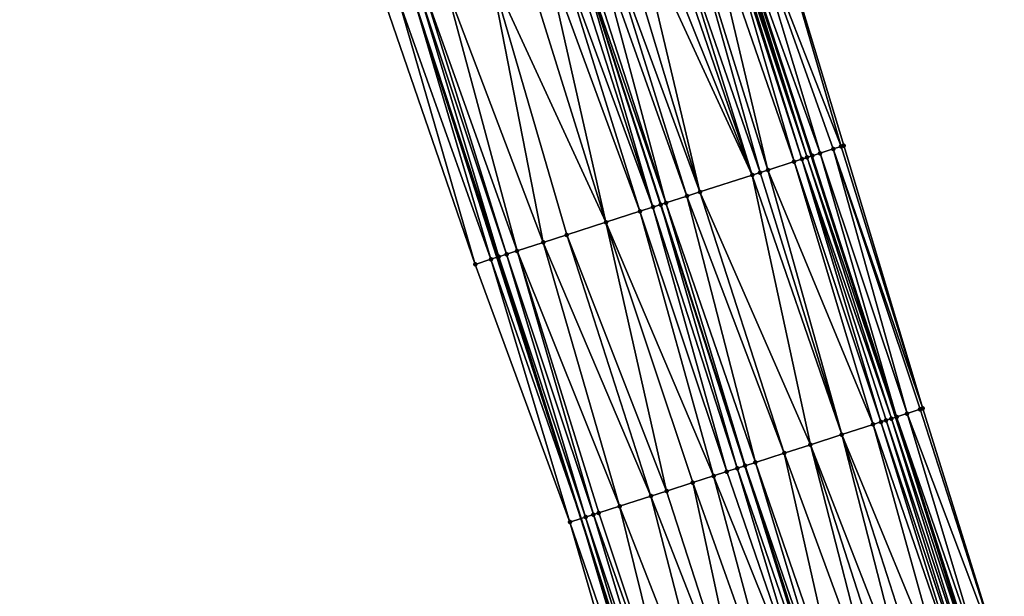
# Model space of a CAD drawing. Header units: feet. Extents: x 2004186 to 2014793, y 836912 to 864902.
# Tile 792 of 974: x 2004984 to 2005056, y 857470 to 857512. Entities that reach past the tile are written whole.
import ezdxf

# ---------------------------------------------------------------- set-up
doc = ezdxf.new("R2010")
doc.units = ezdxf.units.FT
doc.header["$LTSCALE"] = 100
doc.header["$MEASUREMENT"] = 0
for name, color, linetype, lineweight in [('EP_Travel Lane', 5, 'Continuous', 40), ('GPL_Skip Line', 2, 'Continuous', 40), ('Road Shots', 4, 'Continuous', 200), ('Road X-Section', 30, 'Continuous', 13)]:
    doc.layers.add(name, color=color, linetype=linetype, lineweight=lineweight)
doc.layers.add('I-77 SB_MM21-27-Surface-Border', color=7, linetype='Continuous')
doc.layers.add('I-77 SB_MM21-27-Surface-TIN', color=7, linetype='Continuous')

msp = doc.modelspace()

# ---------------------------------------------------------------- linework, layer by layer
at = {"layer": 'EP_Travel Lane'}
for points in [[(2005053.802742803, 857464.1311936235, 455.9358784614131), (2005047.658820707, 857483.1625294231, 456.1819832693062), (2005041.514872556, 857502.19394593, 456.4210473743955), (2005035.37083559, 857521.2256375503, 456.6361300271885), (2005029.226767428, 857540.2574258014, 456.8427914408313), (2005023.082677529, 857559.2892813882, 457.0435709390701), (2005016.978876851, 857578.3269167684, 457.2663294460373), (2005010.877704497, 857597.3729389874, 457.4264870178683), (2005004.776528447, 857616.4189727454, 457.5850127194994), (2004998.675337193, 857635.4650539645, 457.7367530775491), (2004992.574117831, 857654.5112229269, 457.8760091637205), (2004986.47291304, 857673.5573464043, 458.0217493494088), (2004980.371667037, 857692.603598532, 458.149154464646), (2004974.27037607, 857711.6499910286, 458.2565872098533), (2004968.091120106, 857730.6874260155, 458.3383063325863), (2004961.902400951, 857749.7057238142, 458.416206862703)], [(2005030.847943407, 857456.7306624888, 455.9393414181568), (2005024.733857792, 857475.7714701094, 456.197076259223), (2005018.619695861, 857494.8125154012, 456.434104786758), (2005012.505488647, 857513.8537017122, 456.6588402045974), (2005006.39124381, 857532.8950051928, 456.8733614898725), (2005000.276991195, 857551.9363328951, 457.0857844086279), (2004994.160556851, 857570.982678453, 457.2756111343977), (2004988.045636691, 857590.0240859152, 457.4602946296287), (2004981.930654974, 857609.0656850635, 457.6176577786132), (2004975.815672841, 857628.1072855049, 457.7748641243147), (2004969.700781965, 857647.1486017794, 457.9725395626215), (2004963.585732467, 857666.1904119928, 458.0998415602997), (2004957.470680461, 857685.2322300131, 458.2260439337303), (2004951.355542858, 857704.2743145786, 458.3142528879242), (2004945.147646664, 857723.2676227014, 458.3893533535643), (2004938.915284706, 857742.2717968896, 458.4708623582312)]]:
    msp.add_polyline3d(points, dxfattribs=at)
at = {"layer": 'GPL_Skip Line'}
msp.add_polyline3d([(2005042.805789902, 857460.5830313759, 456.157909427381), (2005036.669414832, 857479.6168131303, 456.4030003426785), (2005030.532964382, 857498.6508287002, 456.6277087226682), (2005024.396535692, 857517.6847767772, 456.8583007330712), (2005018.260045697, 857536.7189150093, 457.0723161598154), (2005012.123514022, 857555.753182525, 457.2750614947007), (2005005.995224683, 857574.7901991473, 457.4710790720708), (2004999.86792123, 857593.827726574, 457.6421322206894), (2004993.740580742, 857612.8653690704, 457.7967889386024), (2004987.613235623, 857631.9030259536, 457.9493957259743), (2004981.485888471, 857650.9406891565, 458.1011020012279), (2004975.358526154, 857669.9783994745, 458.2460947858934), (2004969.231142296, 857689.016176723, 458.3815505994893), (2004963.103651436, 857708.0542864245, 458.4696348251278), (2004956.954004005, 857727.0851855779, 458.5624127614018), (2004950.800061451, 857746.1147352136, 458.6383412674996)], dxfattribs=at)
at = {"layer": 'I-77 SB_MM21-27-Surface-Border', "color": 3, "linetype": 'ByBlock', "lineweight": -2}
for points in [[(2004963.549658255, 857750.2387844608, 458.2879301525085), (2004969.703604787, 857731.2092225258, 458.2168949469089), (2004976.048817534, 857712.2235407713, 458.1079343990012), (2004982.747345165, 857693.3695971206, 457.9713365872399), (2004988.874724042, 857674.3318353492, 457.8336825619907), (2004995.382817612, 857655.4167778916, 457.6740922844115), (2005001.510166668, 857636.3791087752, 457.5232286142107), (2005007.827851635, 857617.4028584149, 457.3519305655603), (2005013.955201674, 857598.3651862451, 457.2014856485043), (2005019.892115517, 857579.2664069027, 457.0271086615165), (2005026.017521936, 857560.2383329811, 456.8164887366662), (2005032.154075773, 857541.2039967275, 456.6197454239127), (2005038.100299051, 857522.1082252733, 456.428814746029), (2005043.85620691, 857502.9509716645, 456.2478086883), (2005049.611986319, 857483.7941164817, 456.0320753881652), (2005055.558076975, 857464.6987563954, 455.8052886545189)], [(2005029.493789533, 857456.2948758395, 455.8774083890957), (2005023.91494271, 857475.507865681, 456.1647950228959), (2005017.016992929, 857494.2966897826, 456.3649287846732), (2005010.499782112, 857513.2081428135, 456.5744536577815), (2005003.79216816, 857532.0583857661, 456.7701760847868), (2004997.465243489, 857551.0314117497, 456.9618759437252), (2004991.144678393, 857570.0130367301, 457.142535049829), (2004985.017410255, 857589.050454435, 457.3292210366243), (2004978.890080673, 857608.0880630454, 457.4886890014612), (2004972.762734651, 857627.1257227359, 457.6409129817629), (2004966.825785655, 857646.2246112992, 457.7997255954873), (2004961.079227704, 857665.3847473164, 457.9624888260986), (2004955.523053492, 857684.6061534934, 458.1259900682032), (2004950.633910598, 857704.0422897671, 458.2838603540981), (2004943.82334371, 857722.8395100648, 458.3345819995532), (2004937.098498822, 857741.6844776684, 458.3956095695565)]]:
    msp.add_polyline3d(points, dxfattribs=at)
at = {"layer": 'I-77 SB_MM21-27-Surface-TIN', "color": 128, "linetype": 'ByBlock', "lineweight": -2}
for points in [[(2005036.387599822, 857521.5544530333, 456.5558291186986), (2005035.37083559, 857521.2256375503, 456.6361300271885), (2005042.143512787, 857502.3971835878, 456.3762036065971)], [(2005038.100299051, 857522.1082252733, 456.428814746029), (2005036.387599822, 857521.5544530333, 456.5558291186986), (2005043.665897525, 857502.8894707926, 456.2593604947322)], [(2005036.387599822, 857521.5544530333, 456.5558291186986), (2005043.094983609, 857502.7049240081, 456.2978662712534), (2005043.665897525, 857502.8894707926, 456.2593604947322)], [(2005036.387599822, 857521.5544530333, 456.5558291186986), (2005042.143512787, 857502.3971835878, 456.3762036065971), (2005043.094983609, 857502.7049240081, 456.2978662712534)], [(2005038.100299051, 857522.1082252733, 456.428814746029), (2005043.665897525, 857502.8894707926, 456.2593604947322), (2005043.85620691, 857502.9509716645, 456.2478086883)], [(2005034.674858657, 857521.0008108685, 456.6715043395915), (2005033.723183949, 857520.6937028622, 456.6947117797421), (2005040.240344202, 857501.7824066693, 456.4715147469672)], [(2005034.865189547, 857521.0622450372, 456.6657672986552), (2005034.674858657, 857521.0008108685, 456.6715043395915), (2005040.811347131, 857501.966677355, 456.4570775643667)], [(2005034.674858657, 857521.0008108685, 456.6715043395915), (2005040.240344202, 857501.7824066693, 456.4715147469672), (2005040.811347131, 857501.966677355, 456.4570775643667)], [(2005035.055511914, 857521.1237056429, 456.6577256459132), (2005034.865189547, 857521.0622450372, 456.6657672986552), (2005041.191990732, 857502.0896020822, 456.4406877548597)], [(2005034.865189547, 857521.0622450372, 456.6657672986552), (2005040.811347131, 857501.966677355, 456.4570775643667), (2005041.191990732, 857502.0896020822, 456.4406877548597)], [(2005035.245820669, 857521.1852084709, 456.6460033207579), (2005035.055511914, 857521.1237056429, 456.6577256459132), (2005041.191990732, 857502.0896020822, 456.4406877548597)], [(2005035.245820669, 857521.1852084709, 456.6460033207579), (2005041.514872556, 857502.19394593, 456.4210473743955), (2005035.37083559, 857521.2256375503, 456.6361300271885)], [(2005035.245820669, 857521.1852084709, 456.6460033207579), (2005041.191990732, 857502.0896020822, 456.4406877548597), (2005041.514872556, 857502.19394593, 456.4210473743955)], [(2005041.572609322, 857502.2126043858, 456.4175353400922), (2005035.37083559, 857521.2256375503, 456.6361300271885), (2005041.514872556, 857502.19394593, 456.4210473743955)], [(2005042.143512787, 857502.3971835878, 456.3762036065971), (2005035.37083559, 857521.2256375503, 456.6361300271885), (2005041.572609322, 857502.2126043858, 456.4175353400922)], [(2005032.390807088, 857520.2638517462, 456.7184767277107), (2005031.248775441, 857519.8953903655, 456.7403780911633), (2005037.76595347, 857500.984039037, 456.521987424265)], [(2005033.723183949, 857520.6937028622, 456.6947117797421), (2005032.390807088, 857520.2638517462, 456.7184767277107), (2005038.336959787, 857501.1682992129, 456.5084663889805)], [(2005032.390807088, 857520.2638517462, 456.7184767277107), (2005037.76595347, 857500.984039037, 456.521987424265), (2005038.336959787, 857501.1682992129, 456.5084663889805)], [(2005033.723183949, 857520.6937028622, 456.6947117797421), (2005038.336959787, 857501.1682992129, 456.5084663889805), (2005040.240344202, 857501.7824066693, 456.4715147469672)], [(2005029.726061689, 857519.4041236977, 456.7682571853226), (2005028.774361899, 857519.0970934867, 456.7846829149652), (2005037.194940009, 857500.7998010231, 456.5335765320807)], [(2005030.677756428, 857519.7111695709, 456.7504661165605), (2005029.726061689, 857519.4041236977, 456.7682571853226), (2005037.194940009, 857500.7998010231, 456.5335765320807)], [(2005031.248775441, 857519.8953903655, 456.7403780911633), (2005030.677756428, 857519.7111695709, 456.7504661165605), (2005037.194940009, 857500.7998010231, 456.5335765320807)], [(2005031.248775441, 857519.8953903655, 456.7403780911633), (2005037.194940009, 857500.7998010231, 456.5335765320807), (2005037.76595347, 857500.984039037, 456.521987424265)], [(2005027.632319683, 857518.7286648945, 456.8037259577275), (2005026.490285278, 857518.3602120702, 456.8248814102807), (2005033.388074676, 857499.5718854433, 456.58138581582)], [(2005028.774361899, 857519.0970934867, 456.7846829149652), (2005027.632319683, 857518.7286648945, 456.8037259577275), (2005033.388074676, 857499.5718854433, 456.58138581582)], [(2005028.774361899, 857519.0970934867, 456.7846829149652), (2005033.388074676, 857499.5718854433, 456.58138581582), (2005037.194940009, 857500.7998010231, 456.5335765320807)], [(2005025.728919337, 857518.1146068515, 456.8363700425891), (2005024.777228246, 857517.8075496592, 456.8551478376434), (2005030.913659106, 857498.7735948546, 456.6251423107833)], [(2005026.490285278, 857518.3602120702, 456.8248814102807), (2005025.728919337, 857518.1146068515, 456.8363700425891), (2005032.43638292, 857499.2648303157, 456.5999836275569)], [(2005025.728919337, 857518.1146068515, 456.8363700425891), (2005030.913659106, 857498.7735948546, 456.6251423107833), (2005032.43638292, 857499.2648303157, 456.5999836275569)], [(2005026.490285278, 857518.3602120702, 456.8248814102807), (2005032.43638292, 857499.2648303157, 456.5999836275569), (2005033.388074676, 857499.5718854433, 456.58138581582)], [(2005023.064019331, 857517.2553583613, 456.8443455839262), (2005022.112209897, 857516.9486682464, 456.8311238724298), (2005029.010122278, 857498.1599601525, 456.6208821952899)], [(2005023.825451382, 857517.5007585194, 456.8507328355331), (2005023.064019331, 857517.2553583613, 456.8443455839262), (2005029.961906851, 857498.4667273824, 456.6273815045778)], [(2005023.064019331, 857517.2553583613, 456.8443455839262), (2005029.010122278, 857498.1599601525, 456.6208821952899), (2005029.961906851, 857498.4667273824, 456.6273815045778)], [(2005023.825451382, 857517.5007585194, 456.8507328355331), (2005029.961906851, 857498.4667273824, 456.6273815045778), (2005024.396535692, 857517.6847767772, 456.8583007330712)], [(2005024.777228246, 857517.8075496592, 456.8551478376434), (2005024.396535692, 857517.6847767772, 456.8583007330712), (2005030.913659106, 857498.7735948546, 456.6251423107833)], [(2005029.961906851, 857498.4667273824, 456.6273815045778), (2005030.532964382, 857498.6508287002, 456.6277087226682), (2005024.396535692, 857517.6847767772, 456.8583007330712)], [(2005030.913659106, 857498.7735948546, 456.6251423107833), (2005024.396535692, 857517.6847767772, 456.8583007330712), (2005030.532964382, 857498.6508287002, 456.6277087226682)], [(2005020.589288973, 857516.4580441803, 456.8029849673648), (2005018.114573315, 857515.660684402, 456.7655992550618), (2005026.535426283, 857497.3625393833, 456.5888132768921)], [(2005022.112209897, 857516.9486682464, 456.8311238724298), (2005020.589288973, 857516.4580441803, 456.8029849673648), (2005026.535426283, 857497.3625393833, 456.5888132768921)], [(2005022.112209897, 857516.9486682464, 456.8311238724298), (2005026.535426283, 857497.3625393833, 456.5888132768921), (2005029.010122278, 857498.1599601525, 456.6208821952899)], [(2005018.114573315, 857515.660684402, 456.7655992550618), (2005014.878363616, 857514.6181167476, 456.7050643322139), (2005021.966661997, 857495.8906718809, 456.5039872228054)], [(2005018.114573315, 857515.660684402, 456.7655992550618), (2005023.679949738, 857496.4426186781, 456.5361035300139), (2005026.535426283, 857497.3625393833, 456.5888132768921)], [(2005018.114573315, 857515.660684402, 456.7655992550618), (2005021.966661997, 857495.8906718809, 456.5039872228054), (2005023.679949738, 857496.4426186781, 456.5361035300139)], [(2005014.878363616, 857514.6181167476, 456.7050643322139), (2005013.355475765, 857514.1273900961, 456.6858681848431), (2005020.0630184, 857495.2773683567, 456.4708571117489)], [(2005014.878363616, 857514.6181167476, 456.7050643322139), (2005020.0630184, 857495.2773683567, 456.4708571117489), (2005021.966661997, 857495.8906718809, 456.5039872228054)], [(2005011.451706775, 857513.5144755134, 456.6188325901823), (2005018.159297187, 857494.6643055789, 456.4167401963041), (2005012.505488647, 857513.8537017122, 456.6588402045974)], [(2005012.97473748, 857514.0047590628, 456.6766555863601), (2005012.505488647, 857513.8537017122, 456.6588402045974), (2005018.730433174, 857494.8481635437, 456.43828140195)], [(2005018.159297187, 857494.6643055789, 456.4167401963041), (2005018.619695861, 857494.8125154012, 456.434104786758), (2005012.505488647, 857513.8537017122, 456.6588402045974)], [(2005018.730433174, 857494.8481635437, 456.43828140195), (2005012.505488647, 857513.8537017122, 456.6588402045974), (2005018.619695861, 857494.8125154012, 456.434104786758)], [(2005013.355475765, 857514.1273900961, 456.6858681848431), (2005012.97473748, 857514.0047590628, 456.6766555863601), (2005019.301551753, 857495.0320755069, 456.4551153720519)], [(2005012.97473748, 857514.0047590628, 456.6766555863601), (2005018.730433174, 857494.8481635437, 456.43828140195), (2005019.301551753, 857495.0320755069, 456.4551153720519)], [(2005013.355475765, 857514.1273900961, 456.6858681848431), (2005019.301551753, 857495.0320755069, 456.4551153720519), (2005020.0630184, 857495.2773683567, 456.4708571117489)], [(2005011.451706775, 857513.5144755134, 456.6188325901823), (2005010.499782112, 857513.2081428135, 456.5744536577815), (2005017.016992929, 857494.2966897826, 456.3649287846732)], [(2005011.451706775, 857513.5144755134, 456.6188325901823), (2005017.016992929, 857494.2966897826, 456.3649287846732), (2005018.159297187, 857494.6643055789, 456.4167401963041)], [(2005049.611986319, 857483.7941164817, 456.0320753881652), (2005043.665897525, 857502.8894707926, 456.2593604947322), (2005043.094983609, 857502.7049240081, 456.2978662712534)], [(2005049.611986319, 857483.7941164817, 456.0320753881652), (2005043.85620691, 857502.9509716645, 456.2478086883), (2005043.665897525, 857502.8894707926, 456.2593604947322)], [(2005047.328397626, 857483.05572161, 456.2042065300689), (2005041.191990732, 857502.0896020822, 456.4406877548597), (2005040.811347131, 857501.966677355, 456.4570775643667)], [(2005041.191990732, 857502.0896020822, 456.4406877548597), (2005047.658820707, 857483.1625294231, 456.1819832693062), (2005041.514872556, 857502.19394593, 456.4210473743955)], [(2005047.328397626, 857483.05572161, 456.2042065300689), (2005047.658820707, 857483.1625294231, 456.1819832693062), (2005041.191990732, 857502.0896020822, 456.4406877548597)], [(2005047.709007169, 857483.1787519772, 456.1786078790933), (2005041.572609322, 857502.2126043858, 456.4175353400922), (2005041.514872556, 857502.19394593, 456.4210473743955)], [(2005047.709007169, 857483.1787519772, 456.1786078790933), (2005041.514872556, 857502.19394593, 456.4210473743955), (2005047.658820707, 857483.1625294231, 456.1819832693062)], [(2005047.709007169, 857483.1787519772, 456.1786078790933), (2005042.143512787, 857502.3971835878, 456.3762036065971), (2005041.572609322, 857502.2126043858, 456.4175353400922)], [(2005048.470202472, 857483.4248864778, 456.1209800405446), (2005043.094983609, 857502.7049240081, 456.2978662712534), (2005042.143512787, 857502.3971835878, 456.3762036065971)], [(2005048.470202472, 857483.4248864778, 456.1209800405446), (2005042.143512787, 857502.3971835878, 456.3762036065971), (2005047.709007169, 857483.1787519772, 456.1786078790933)], [(2005049.421684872, 857483.7325909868, 456.045773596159), (2005049.611986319, 857483.7941164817, 456.0320753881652), (2005043.094983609, 857502.7049240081, 456.2978662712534)], [(2005048.470202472, 857483.4248864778, 456.1209800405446), (2005049.421684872, 857483.7325909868, 456.045773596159), (2005043.094983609, 857502.7049240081, 456.2978662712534)], [(2005045.996084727, 857482.6256720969, 456.245265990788), (2005040.240344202, 857501.7824066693, 456.4715147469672), (2005038.336959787, 857501.1682992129, 456.5084663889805)], [(2005046.567097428, 857482.8099124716, 456.2334713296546), (2005040.811347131, 857501.966677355, 456.4570775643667), (2005040.240344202, 857501.7824066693, 456.4715147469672)], [(2005046.567097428, 857482.8099124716, 456.2334713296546), (2005040.240344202, 857501.7824066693, 456.4715147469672), (2005045.996084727, 857482.6256720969, 456.245265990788)], [(2005047.328397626, 857483.05572161, 456.2042065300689), (2005040.811347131, 857501.966677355, 456.4570775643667), (2005046.94775976, 857482.9327790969, 456.2221466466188)], [(2005046.94775976, 857482.9327790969, 456.2221466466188), (2005040.811347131, 857501.966677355, 456.4570775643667), (2005046.567097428, 857482.8099124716, 456.2334713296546)], [(2005037.194940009, 857500.7998010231, 456.5335765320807), (2005033.388074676, 857499.5718854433, 456.58138581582), (2005041.427956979, 857481.1518301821, 456.3325550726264)], [(2005037.76595347, 857500.984039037, 456.521987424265), (2005037.194940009, 857500.7998010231, 456.5335765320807), (2005043.712047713, 857481.8886678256, 456.296173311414)], [(2005037.194940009, 857500.7998010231, 456.5335765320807), (2005041.427956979, 857481.1518301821, 456.3325550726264), (2005043.712047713, 857481.8886678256, 456.296173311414)], [(2005038.336959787, 857501.1682992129, 456.5084663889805), (2005037.76595347, 857500.984039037, 456.521987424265), (2005043.712047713, 857481.8886678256, 456.296173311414)], [(2005045.996084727, 857482.6256720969, 456.245265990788), (2005038.336959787, 857501.1682992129, 456.5084663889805), (2005043.712047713, 857481.8886678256, 456.296173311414)], [(2005032.43638292, 857499.2648303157, 456.5999836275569), (2005030.913659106, 857498.7735948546, 456.6251423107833), (2005037.430797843, 857479.8623654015, 456.3961276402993)], [(2005033.388074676, 857499.5718854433, 456.58138581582), (2005032.43638292, 857499.2648303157, 456.5999836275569), (2005039.524554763, 857480.5377779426, 456.3646925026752)], [(2005032.43638292, 857499.2648303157, 456.5999836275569), (2005037.430797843, 857479.8623654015, 456.3961276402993), (2005039.524554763, 857480.5377779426, 456.3646925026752)], [(2005033.388074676, 857499.5718854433, 456.58138581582), (2005039.524554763, 857480.5377779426, 456.3646925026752), (2005041.427956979, 857481.1518301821, 456.3325550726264)], [(2005029.961906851, 857498.4667273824, 456.6273815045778), (2005029.010122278, 857498.1599601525, 456.6208821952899), (2005035.33692159, 857479.1873230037, 456.3952960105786)], [(2005029.961906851, 857498.4667273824, 456.6273815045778), (2005036.098355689, 857479.4327168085, 456.4022373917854), (2005030.532964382, 857498.6508287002, 456.6277087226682)], [(2005029.961906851, 857498.4667273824, 456.6273815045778), (2005035.33692159, 857479.1873230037, 456.3952960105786), (2005036.098355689, 857479.4327168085, 456.4022373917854)], [(2005030.913659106, 857498.7735948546, 456.6251423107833), (2005030.532964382, 857498.6508287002, 456.6277087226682), (2005036.669414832, 857479.6168131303, 456.4030003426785)], [(2005036.098355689, 857479.4327168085, 456.4022373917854), (2005036.669414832, 857479.6168131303, 456.4030003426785), (2005030.532964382, 857498.6508287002, 456.6277087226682)], [(2005030.913659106, 857498.7735948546, 456.6251423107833), (2005036.669414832, 857479.6168131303, 456.4030003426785), (2005037.430797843, 857479.8623654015, 456.3961276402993)], [(2005029.010122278, 857498.1599601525, 456.6208821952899), (2005026.535426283, 857497.3625393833, 456.5888132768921), (2005034.385110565, 857478.880637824, 456.3816436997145)], [(2005029.010122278, 857498.1599601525, 456.6208821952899), (2005034.385110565, 857478.880637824, 456.3816436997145), (2005035.33692159, 857479.1873230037, 456.3952960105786)], [(2005026.535426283, 857497.3625393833, 456.5888132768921), (2005023.679949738, 857496.4426186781, 456.5361035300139), (2005030.958562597, 857477.7766588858, 456.3248495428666)], [(2005026.535426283, 857497.3625393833, 456.5888132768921), (2005032.862173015, 857478.3900653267, 456.3490087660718), (2005034.385110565, 857478.880637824, 456.3816436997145)], [(2005026.535426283, 857497.3625393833, 456.5888132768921), (2005030.958562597, 857477.7766588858, 456.3248495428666), (2005032.862173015, 857478.3900653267, 456.3490087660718)], [(2005023.679949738, 857496.4426186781, 456.5361035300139), (2005021.966661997, 857495.8906718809, 456.5039872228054), (2005029.816372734, 857477.4086882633, 456.3039692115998)], [(2005023.679949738, 857496.4426186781, 456.5361035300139), (2005029.816372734, 857477.4086882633, 456.3039692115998), (2005030.958562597, 857477.7766588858, 456.3248495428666)], [(2005021.966661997, 857495.8906718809, 456.5039872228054), (2005020.0630184, 857495.2773683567, 456.4708571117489), (2005027.531978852, 857476.6727909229, 456.2583812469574)], [(2005021.966661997, 857495.8906718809, 456.5039872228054), (2005027.531978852, 857476.6727909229, 456.2583812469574), (2005029.816372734, 857477.4086882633, 456.3039692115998)], [(2005019.301551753, 857495.0320755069, 456.4551153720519), (2005018.730433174, 857494.8481635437, 456.43828140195), (2005025.057221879, 857475.8755592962, 456.2098231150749)], [(2005020.0630184, 857495.2773683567, 456.4708571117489), (2005019.301551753, 857495.0320755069, 456.4551153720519), (2005025.628341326, 857476.0594685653, 456.2268921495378)], [(2005019.301551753, 857495.0320755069, 456.4551153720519), (2005025.057221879, 857475.8755592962, 456.2098231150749), (2005025.628341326, 857476.0594685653, 456.2268921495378)], [(2005020.0630184, 857495.2773683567, 456.4708571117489), (2005026.009075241, 857476.1821131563, 456.2349230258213), (2005027.531978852, 857476.6727909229, 456.2583812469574)], [(2005020.0630184, 857495.2773683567, 456.4708571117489), (2005025.628341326, 857476.0594685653, 456.2268921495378), (2005026.009075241, 857476.1821131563, 456.2349230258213)], [(2005018.159297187, 857494.6643055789, 456.4167401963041), (2005017.016992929, 857494.2966897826, 456.3649287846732), (2005023.91494271, 857475.507865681, 456.1647950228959)], [(2005018.159297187, 857494.6643055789, 456.4167401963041), (2005024.733857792, 857475.7714701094, 456.197076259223), (2005018.619695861, 857494.8125154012, 456.434104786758)], [(2005018.159297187, 857494.6643055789, 456.4167401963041), (2005023.91494271, 857475.507865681, 456.1647950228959), (2005024.733857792, 857475.7714701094, 456.197076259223)], [(2005018.730433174, 857494.8481635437, 456.43828140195), (2005018.619695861, 857494.8125154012, 456.434104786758), (2005024.733857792, 857475.7714701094, 456.197076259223)], [(2005018.730433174, 857494.8481635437, 456.43828140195), (2005024.733857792, 857475.7714701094, 456.197076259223), (2005025.057221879, 857475.8755592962, 456.2098231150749)], [(2005048.470202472, 857483.4248864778, 456.1209800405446), (2005047.709007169, 857483.1787519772, 456.1786078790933), (2005054.225985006, 857464.2680216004, 455.9060867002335)], [(2005048.470202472, 857483.4248864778, 456.1209800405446), (2005055.558076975, 857464.6987563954, 455.8052886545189), (2005049.421684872, 857483.7325909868, 456.045773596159)], [(2005048.470202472, 857483.4248864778, 456.1209800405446), (2005054.225985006, 857464.2680216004, 455.9060867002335), (2005055.558076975, 857464.6987563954, 455.8052886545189)], [(2005049.421684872, 857483.7325909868, 456.045773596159), (2005055.558076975, 857464.6987563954, 455.8052886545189), (2005049.611986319, 857483.7941164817, 456.0320753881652)], [(2005046.567097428, 857482.8099124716, 456.2334713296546), (2005045.996084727, 857482.6256720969, 456.245265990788), (2005052.513144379, 857463.7146879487, 455.9948670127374)], [(2005046.94775976, 857482.9327790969, 456.2221466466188), (2005046.567097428, 857482.8099124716, 456.2334713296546), (2005052.893811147, 857463.8375408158, 455.9847416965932)], [(2005046.567097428, 857482.8099124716, 456.2334713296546), (2005052.513144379, 857463.7146879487, 455.9948670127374), (2005052.893811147, 857463.8375408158, 455.9847416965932)], [(2005047.328397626, 857483.05572161, 456.2042065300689), (2005046.94775976, 857482.9327790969, 456.2221466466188), (2005053.27445386, 857463.9604682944, 455.9681121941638)], [(2005046.94775976, 857482.9327790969, 456.2221466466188), (2005052.893811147, 857463.8375408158, 455.9847416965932), (2005053.27445386, 857463.9604682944, 455.9681121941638)], [(2005047.328397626, 857483.05572161, 456.2042065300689), (2005053.655077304, 857464.0834555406, 455.9462725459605), (2005047.658820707, 857483.1625294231, 456.1819832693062)], [(2005047.328397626, 857483.05572161, 456.2042065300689), (2005053.27445386, 857463.9604682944, 455.9681121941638), (2005053.655077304, 857464.0834555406, 455.9462725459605)], [(2005047.709007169, 857483.1787519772, 456.1786078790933), (2005047.658820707, 857483.1625294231, 456.1819832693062), (2005053.802742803, 857464.1311936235, 455.9358784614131)], [(2005053.655077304, 857464.0834555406, 455.9462725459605), (2005053.802742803, 857464.1311936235, 455.9358784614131), (2005047.658820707, 857483.1625294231, 456.1819832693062)], [(2005047.709007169, 857483.1787519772, 456.1786078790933), (2005053.802742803, 857464.1311936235, 455.9358784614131), (2005054.225985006, 857464.2680216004, 455.9060867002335)], [(2005045.996084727, 857482.6256720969, 456.245265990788), (2005043.712047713, 857481.8886678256, 456.296173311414), (2005051.371086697, 857463.3463073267, 456.0097278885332)], [(2005045.996084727, 857482.6256720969, 456.245265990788), (2005051.371086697, 857463.3463073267, 456.0097278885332), (2005052.513144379, 857463.7146879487, 455.9948670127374)], [(2005048.706337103, 857462.4865922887, 456.0583731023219), (2005043.712047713, 857481.8886678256, 456.296173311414), (2005041.427956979, 857481.1518301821, 456.3325550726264)], [(2005051.371086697, 857463.3463073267, 456.0097278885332), (2005043.712047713, 857481.8886678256, 456.296173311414), (2005049.848380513, 857462.855017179, 456.0396532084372)], [(2005049.848380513, 857462.855017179, 456.0396532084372), (2005043.712047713, 857481.8886678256, 456.296173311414), (2005048.706337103, 857462.4865922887, 456.0583731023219)], [(2005039.524554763, 857480.5377779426, 456.3646925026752), (2005037.430797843, 857479.8623654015, 456.3961276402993), (2005043.947857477, 857460.9513813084, 456.1457238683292)], [(2005046.42225852, 857461.7497169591, 456.0980401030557), (2005041.427956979, 857481.1518301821, 456.3325550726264), (2005039.524554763, 857480.5377779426, 456.3646925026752)], [(2005046.42225852, 857461.7497169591, 456.0980401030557), (2005039.524554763, 857480.5377779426, 456.3646925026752), (2005043.947857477, 857460.9513813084, 456.1457238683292)], [(2005048.706337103, 857462.4865922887, 456.0583731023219), (2005041.427956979, 857481.1518301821, 456.3325550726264), (2005047.564302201, 857462.1181410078, 456.0793935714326)], [(2005047.564302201, 857462.1181410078, 456.0793935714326), (2005041.427956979, 857481.1518301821, 456.3325550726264), (2005046.42225852, 857461.7497169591, 456.0980401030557)], [(2005037.430797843, 857479.8623654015, 456.3961276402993), (2005036.669414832, 857479.6168131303, 456.4030003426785), (2005043.186489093, 857460.705783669, 456.1565514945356)], [(2005037.430797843, 857479.8623654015, 456.3961276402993), (2005043.186489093, 857460.705783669, 456.1565514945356), (2005043.947857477, 857460.9513813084, 456.1457238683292)], [(2005035.33692159, 857479.1873230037, 456.3952960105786), (2005034.385110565, 857478.880637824, 456.3816436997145), (2005041.854008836, 857460.2762532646, 456.1523582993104)], [(2005036.098355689, 857479.4327168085, 456.4022373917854), (2005035.33692159, 857479.1873230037, 456.3952960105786), (2005041.854008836, 857460.2762532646, 456.1523582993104)], [(2005036.098355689, 857479.4327168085, 456.4022373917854), (2005042.615440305, 857460.521655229, 456.1585883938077), (2005036.669414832, 857479.6168131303, 456.4030003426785)], [(2005036.098355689, 857479.4327168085, 456.4022373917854), (2005041.854008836, 857460.2762532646, 456.1523582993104), (2005042.615440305, 857460.521655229, 456.1585883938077)], [(2005042.615440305, 857460.521655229, 456.1585883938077), (2005042.805789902, 857460.5830313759, 456.157909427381), (2005036.669414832, 857479.6168131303, 456.4030003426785)], [(2005043.186489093, 857460.705783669, 456.1565514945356), (2005036.669414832, 857479.6168131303, 456.4030003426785), (2005042.805789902, 857460.5830313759, 456.157909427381)], [(2005032.862173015, 857478.3900653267, 456.3490087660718), (2005030.958562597, 857477.7766588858, 456.3248495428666), (2005037.094911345, 857458.7429587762, 456.0726413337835)], [(2005034.385110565, 857478.880637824, 456.3816436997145), (2005032.862173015, 857478.3900653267, 456.3490087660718), (2005039.569639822, 857459.5402787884, 456.113494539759)], [(2005032.862173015, 857478.3900653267, 456.3490087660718), (2005037.094911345, 857458.7429587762, 456.0726413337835), (2005039.569639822, 857459.5402787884, 456.113494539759)], [(2005034.385110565, 857478.880637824, 456.3816436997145), (2005039.569639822, 857459.5402787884, 456.113494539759), (2005041.854008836, 857460.2762532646, 456.1523582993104)], [(2005030.958562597, 857477.7766588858, 456.3248495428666), (2005029.816372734, 857477.4086882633, 456.3039692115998), (2005037.094911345, 857458.7429587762, 456.0726413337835)], [(2005029.816372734, 857477.4086882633, 456.3039692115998), (2005027.531978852, 857476.6727909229, 456.2583812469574), (2005034.810512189, 857458.0070777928, 456.0256274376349)], [(2005029.816372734, 857477.4086882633, 456.3039692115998), (2005034.810512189, 857458.0070777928, 456.0256274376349), (2005037.094911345, 857458.7429587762, 456.0726413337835)], [(2005027.531978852, 857476.6727909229, 456.2583812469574), (2005026.009075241, 857476.1821131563, 456.2349230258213), (2005032.335759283, 857457.2098335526, 455.9781688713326)], [(2005027.531978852, 857476.6727909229, 456.2583812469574), (2005032.335759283, 857457.2098335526, 455.9781688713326), (2005034.810512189, 857458.0070777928, 456.0256274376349)], [(2005030.425593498, 857456.5946614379, 455.9265502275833), (2005024.733857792, 857475.7714701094, 456.197076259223), (2005023.91494271, 857475.507865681, 456.1647950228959)], [(2005025.057221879, 857475.8755592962, 456.2098231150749), (2005024.733857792, 857475.7714701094, 456.197076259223), (2005030.847943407, 857456.7306624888, 455.9393414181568)], [(2005030.425593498, 857456.5946614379, 455.9265502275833), (2005030.847943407, 857456.7306624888, 455.9393414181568), (2005024.733857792, 857475.7714701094, 456.197076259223)], [(2005025.628341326, 857476.0594685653, 456.2268921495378), (2005025.057221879, 857475.8755592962, 456.2098231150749), (2005031.383915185, 857456.9032509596, 455.9555737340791)], [(2005025.057221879, 857475.8755592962, 456.2098231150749), (2005030.847943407, 857456.7306624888, 455.9393414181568), (2005031.383915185, 857456.9032509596, 455.9555737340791)], [(2005026.009075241, 857476.1821131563, 456.2349230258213), (2005025.628341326, 857476.0594685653, 456.2268921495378), (2005032.335759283, 857457.2098335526, 455.9781688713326)], [(2005025.628341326, 857476.0594685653, 456.2268921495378), (2005031.383915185, 857456.9032509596, 455.9555737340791), (2005032.335759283, 857457.2098335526, 455.9781688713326)], [(2005030.425593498, 857456.5946614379, 455.9265502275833), (2005023.91494271, 857475.507865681, 456.1647950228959), (2005029.493789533, 857456.2948758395, 455.8774083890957)]]:
    msp.add_3dface(points, dxfattribs=at)
at = {"layer": 'Road Shots', "lineweight": 100}
for p in [(2005043.665897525, 857502.8894707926, 456.2593604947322), (2005043.85620691, 857502.9509716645, 456.2478086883), (2005041.191990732, 857502.0896020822, 456.4406877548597), (2005041.572609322, 857502.2126043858, 456.4175353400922), (2005042.143512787, 857502.3971835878, 456.3762036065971), (2005043.094983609, 857502.7049240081, 456.2978662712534), (2005040.240344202, 857501.7824066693, 456.4715147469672), (2005040.811347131, 857501.966677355, 456.4570775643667), (2005037.194940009, 857500.7998010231, 456.5335765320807), (2005037.76595347, 857500.984039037, 456.521987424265), (2005038.336959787, 857501.1682992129, 456.5084663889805), (2005032.43638292, 857499.2648303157, 456.5999836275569), (2005033.388074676, 857499.5718854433, 456.58138581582), (2005029.961906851, 857498.4667273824, 456.6273815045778), (2005030.532964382, 857498.6508287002, 456.6277087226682), (2005030.913659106, 857498.7735948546, 456.6251423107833), (2005029.010122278, 857498.1599601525, 456.6208821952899), (2005026.535426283, 857497.3625393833, 456.5888132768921), (2005023.679949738, 857496.4426186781, 456.5361035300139), (2005021.966661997, 857495.8906718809, 456.5039872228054), (2005019.301551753, 857495.0320755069, 456.4551153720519), (2005020.0630184, 857495.2773683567, 456.4708571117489), (2005017.016992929, 857494.2966897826, 456.3649287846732), (2005018.159297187, 857494.6643055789, 456.4167401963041), (2005018.730433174, 857494.8481635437, 456.43828140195), (2005048.470202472, 857483.4248864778, 456.1209800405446), (2005049.421684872, 857483.7325909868, 456.045773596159), (2005049.611986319, 857483.7941164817, 456.0320753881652), (2005046.567097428, 857482.8099124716, 456.2334713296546), (2005046.94775976, 857482.9327790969, 456.2221466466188), (2005047.328397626, 857483.05572161, 456.2042065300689), (2005047.709007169, 857483.1787519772, 456.1786078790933), (2005045.996084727, 857482.6256720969, 456.245265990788), (2005043.712047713, 857481.8886678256, 456.296173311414), (2005039.524554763, 857480.5377779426, 456.3646925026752), (2005041.427956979, 857481.1518301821, 456.3325550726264), (2005037.430797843, 857479.8623654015, 456.3961276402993), (2005035.33692159, 857479.1873230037, 456.3952960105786), (2005036.098355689, 857479.4327168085, 456.4022373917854), (2005036.669414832, 857479.6168131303, 456.4030003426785), (2005032.862173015, 857478.3900653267, 456.3490087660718), (2005034.385110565, 857478.880637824, 456.3816436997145), (2005030.958562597, 857477.7766588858, 456.3248495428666), (2005029.816372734, 857477.4086882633, 456.3039692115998), (2005027.531978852, 857476.6727909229, 456.2583812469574), (2005025.057221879, 857475.8755592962, 456.2098231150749), (2005025.628341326, 857476.0594685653, 456.2268921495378), (2005026.009075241, 857476.1821131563, 456.2349230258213), (2005023.91494271, 857475.507865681, 456.1647950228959)]:
    msp.add_point(p, dxfattribs=at)
at = {"layer": 'Road X-Section', "extrusion": (-0.3068195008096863, 0.9516914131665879, 0.01205188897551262), "elevation": 200897.1387897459, "flags": 128}
msp.add_lwpolyline([(-2171411.152703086, -1964.967792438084), (-2171412.352703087, -1964.915977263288), (-2171412.952703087, -1964.894434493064), (-2171413.552703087, -1964.877599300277), (-2171414.352703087, -1964.861856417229), (-2171416.352703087, -1964.828723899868), (-2171418.152703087, -1964.796605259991), (-2171421.152703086, -1964.743891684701), (-2171423.752703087, -1964.711820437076), (-2171424.752703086, -1964.70532065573), (-2171425.352703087, -1964.704993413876), (-2171425.752703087, -1964.707560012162), (-2171427.352703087, -1964.73272052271), (-2171428.352703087, -1964.751319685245), (-2171432.352703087, -1964.799132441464), (-2171432.952703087, -1964.81072239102), (-2171433.552703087, -1964.82424440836), (-2171435.552703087, -1964.861198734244), (-2171436.152703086, -1964.875636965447), (-2171436.552703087, -1964.892027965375), (-2171436.952703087, -1964.915182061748), (-2171437.552703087, -1964.956516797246), (-2171438.552703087, -1965.03485982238), (-2171439.152703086, -1965.073368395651), (-2171439.352703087, -1965.084921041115)], dxfattribs=at)
at = {"layer": 'Road X-Section', "extrusion": (-0.3068195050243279, 0.951691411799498, 0.01205188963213), "elevation": 200877.129167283, "flags": 128}
msp.add_lwpolyline([(-2171411.953593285, -1964.926901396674), (-2171413.153593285, -1964.881870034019), (-2171413.753593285, -1964.8647997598), (-2171414.153593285, -1964.856768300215), (-2171415.753593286, -1964.833308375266), (-2171418.153593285, -1964.787717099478), (-2171419.353593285, -1964.766835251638), (-2171421.353593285, -1964.742674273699), (-2171422.953593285, -1964.710036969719), (-2171423.953593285, -1964.696383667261), (-2171424.753593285, -1964.689441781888), (-2171425.353593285, -1964.688678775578), (-2171426.153593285, -1964.695551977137), (-2171428.353593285, -1964.726989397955), (-2171430.353593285, -1964.759129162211), (-2171432.753593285, -1964.7955135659), (-2171435.153593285, -1964.846424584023), (-2171435.753593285, -1964.858220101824), (-2171436.153593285, -1964.869545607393), (-2171436.553593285, -1964.887487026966), (-2171436.953593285, -1964.913087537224), (-2171437.753593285, -1964.970719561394), (-2171438.753593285, -1965.045931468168), (-2171438.953593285, -1965.059630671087)], dxfattribs=at)

doc.saveas('drawing.dxf')
